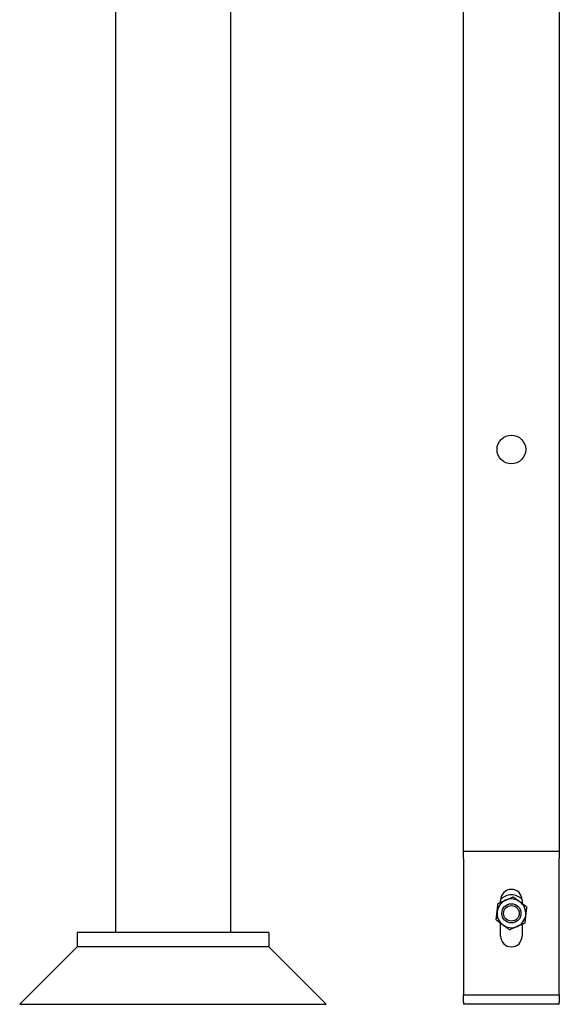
# Model space of a CAD drawing. Header units: inches. Extents: x 36 to 1719, y -84 to 1122.
# Tile 371 of 558: x 1087 to 1101, y 241 to 267. Entities that reach past the tile are written whole.
import ezdxf

# ---------------------------------------------------------------- set-up
doc = ezdxf.new("R2010")
doc.units = ezdxf.units.IN
doc.header["$LTSCALE"] = 48
doc.header["$MEASUREMENT"] = 0
doc.layers.add('Visible (ANSI)', color=7, linetype='Continuous', lineweight=30)

msp = doc.modelspace()

# ---------------------------------------------------------------- linework, layer by layer
at = {"layer": 'Visible (ANSI)'}
for p, q in [((1098.74768, 245.17389), (1098.74768, 356.48823)), ((1101.24768, 356.48823), (1101.24768, 245.17389)), ((1089.66768, 349.34466), (1089.66768, 243.04889)), ((1092.66768, 349.34466), (1092.66768, 243.04889)), ((1098.74768, 245.17389), (1101.24768, 245.17389)), ((1098.74768, 244.98389), (1098.74768, 245.17389)), ((1098.74768, 244.98389), (1098.74768, 241.80389)), ((1101.24768, 245.17389), (1101.24768, 244.98389)), ((1101.24768, 241.80389), (1101.24768, 244.98389)), ((1099.71643, 243.83532), (1099.71643, 243.89264)), ((1100.27893, 243.89264), (1100.27893, 243.80739)), ((1099.71643, 242.95514), (1099.71643, 243.29039)), ((1100.27893, 243.26246), (1100.27893, 242.95514)), ((1088.66768, 243.04889), (1088.66768, 242.67389)), ((1093.66768, 243.04889), (1088.66768, 243.04889)), ((1093.66768, 243.04889), (1093.66768, 242.67389)), ((1088.66768, 242.67389), (1087.16768, 241.17389)), ((1093.66768, 242.67389), (1088.66768, 242.67389)), ((1093.66768, 242.67389), (1088.66768, 242.67389)), ((1093.66768, 242.67389), (1095.16768, 241.17389)), ((1098.74768, 241.80389), (1098.74768, 241.42389)), ((1101.24768, 241.42389), (1101.24768, 241.80389)), ((1098.74768, 241.42389), (1101.24768, 241.42389)), ((1098.74768, 241.23389), (1098.74768, 241.42389)), ((1101.24768, 241.42389), (1101.24768, 241.23389)), ((1087.16768, 241.17389), (1095.16768, 241.17389)), ((1098.74768, 241.23389), (1098.74768, 241.17389)), ((1101.24768, 241.17389), (1098.74768, 241.17389)), ((1101.24768, 241.17389), (1101.24768, 241.23389))]:
    msp.add_line(p, q, dxfattribs=at)
for centre, radius in [((1099.99768, 255.65889), 0.375), ((1099.99768, 255.65889), 0.375), ((1099.99768, 243.54889), 0.25014), ((1099.99768, 243.54889), 0.25), ((1099.99768, 243.54889), 0.20281)]:
    msp.add_circle(centre, radius, dxfattribs=at)
for centre, radius, start, end in [((1099.99768, 243.89264), 0.28125, 0, 180), ((1099.99768, 243.65889), 0.375, 41.498657, 138.501343), ((1099.99768, 243.65889), 0.375, 41.498657, 138.501343), ((1099.99768, 243.54889), 0.375, 113.571108, 173.571108), ((1099.99768, 243.54889), 0.375, 53.571108, 113.571108), ((1099.99768, 243.54889), 0.375, 353.571108, 53.571108), ((1099.99768, 243.54889), 0.375, 173.571108, 233.571108), ((1099.99768, 243.54889), 0.375, 293.571108, 353.571108), ((1099.99768, 243.54889), 0.375, 233.571108, 293.571108), ((1099.99768, 242.95514), 0.28125, 180, 0)]:
    msp.add_arc(centre, radius, start, end, dxfattribs=at)
for points in [[(1099.84772, 243.8926), (1099.93982, 243.93278), (1100.04617, 243.97918)], [(1100.04617, 243.97918), (1100.13952, 243.91028), (1100.22037, 243.85061)], [(1099.62504, 243.59088), (1099.63629, 243.69073), (1099.64928, 243.80603)], [(1099.64928, 243.80603), (1099.75563, 243.85242), (1099.84772, 243.8926)], [(1100.22037, 243.85061), (1100.30121, 243.79095), (1100.39457, 243.72205)], [(1100.39457, 243.72205), (1100.38157, 243.60675), (1100.37032, 243.5069)], [(1099.6008, 243.37574), (1099.61379, 243.49103), (1099.62504, 243.59088)], [(1100.37032, 243.5069), (1100.35907, 243.40705), (1100.34608, 243.29176)], [(1099.775, 243.24717), (1099.69415, 243.30684), (1099.6008, 243.37574)], [(1099.9492, 243.1186), (1099.85584, 243.1875), (1099.775, 243.24717)], [(1100.14764, 243.20518), (1100.05554, 243.165), (1099.9492, 243.1186)], [(1100.34608, 243.29176), (1100.23974, 243.24536), (1100.14764, 243.20518)]]:
    msp.add_rational_spline(points, [1, 1.0379548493, 1], degree=2, dxfattribs=at)

doc.saveas('drawing.dxf')
